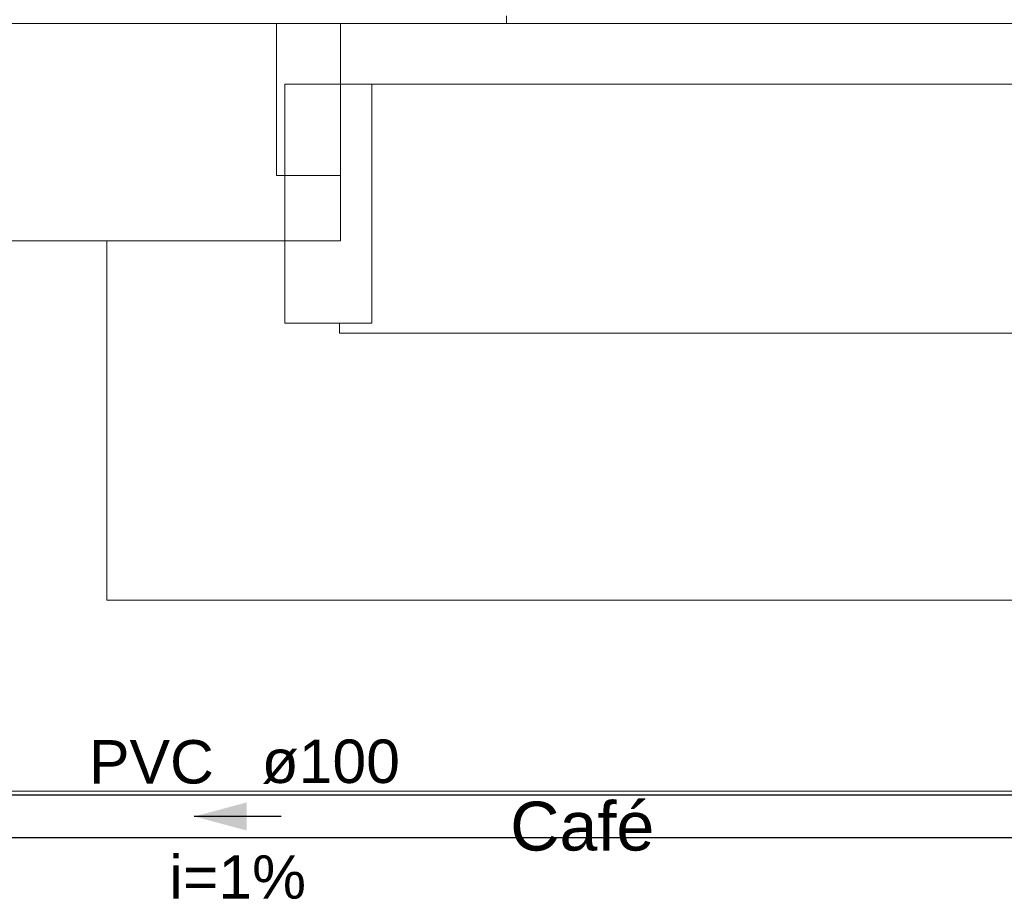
# Model space of a CAD drawing. Header units: millimetres. Extents: x -261 to 187, y -214 to 106.
# Tile 959 of 1056: x -212.66 to -210.39, y 19.57 to 21.57. Entities that reach past the tile are written whole.
import ezdxf

# ---------------------------------------------------------------- set-up
doc = ezdxf.new("R2010")
doc.units = ezdxf.units.MM
doc.header["$LTSCALE"] = 0.005
doc.header["$MEASUREMENT"] = 0
doc.linetypes.add('NULL', pattern=[0])
for name, color, linetype, lineweight in [('Ambiente-Textos', 9, 'Continuous', 5), ('AP-Condutos', 4, 'Continuous', 25), ('AP-Sentido conduto', 9, 'Continuous', 30), ('AP-Textos conduto', 7, 'Continuous', 9), ('IFC-Laje-Contorno', 9, 'Continuous', 5), ('IFC-Parede padrão-Contorno', 9, 'Continuous', 5), ('IFC-Parede-Contorno', 9, 'Continuous', 5), ('IFC-Pilar-Contorno', 9, 'Continuous', 5)]:
    doc.layers.add(name, color=color, linetype=linetype, lineweight=lineweight)
doc.styles.add('Arial', font='arial.ttf')

msp = doc.modelspace()

# ---------------------------------------------------------------- hatches: boundary and pattern name
at = {"layer": 'AP-Sentido conduto', "linetype": 'Continuous'}
msp.add_hatch(color=7, dxfattribs=at).paths.add_polyline_path([(-212.2601, 19.7305), (-212.1391, 19.6981), (-212.1391, 19.7629)])

# ---------------------------------------------------------------- linework, layer by layer
at = {"layer": 'AP-Condutos'}
for p, q in [((-202.2869, 19.7796), (-221.8937, 19.7796)), ((-202.2869, 19.6814), (-221.8937, 19.6814))]:
    msp.add_line(p, q, dxfattribs=at)
at = {"layer": 'AP-Sentido conduto'}
msp.add_lwpolyline([(-212.0597, 19.7305), (-212.2601, 19.7305)], dxfattribs=at)
at = {"layer": 'IFC-Laje-Contorno', "lineweight": 5}
for p, q in [((-211.5402, 21.5593), (-211.5402, 21.5775)), ((-211.8508, 21.4195), (-208.4393, 21.4195)), ((-210.6659, 21.4195), (-210.6659, 21.4196)), ((-212.462, 20.2293), (-212.462, 21.0584)), ((-211.9251, 20.8454), (-211.9251, 20.8685)), ((-211.9251, 20.8454), (-208.3083, 20.8454)), ((-212.462, 20.2293), (-209.9021, 20.2293)), ((-212.8928, 19.7885), (-209.9021, 19.7885))]:
    msp.add_line(p, q, dxfattribs=at)
at = {"layer": 'IFC-Parede padrão-Contorno', "lineweight": 5}
for p, q in [((-214.3106, 21.5593), (-211.9226, 21.5593)), ((-211.9226, 21.3713), (-211.9226, 21.5593)), ((-211.9226, 21.0584), (-211.9226, 21.3713)), ((-212.8928, 21.0584), (-211.9226, 21.0584))]:
    msp.add_line(p, q, dxfattribs=at)
at = {"layer": 'IFC-Parede-Contorno', "lineweight": 5}
for p, q in [((-212.0704, 21.4327), (-212.0704, 21.5593)), ((-212.0704, 21.5593), (-208.8831, 21.5593)), ((-212.0704, 21.2087), (-212.0704, 21.4327)), ((-211.9226, 21.4195), (-211.9226, 21.4196)), ((-211.9226, 21.2593), (-211.9226, 21.4196)), ((-211.9087, 21.4196), (-211.0866, 21.4196)), ((-211.0866, 21.4196), (-208.4393, 21.4196)), ((-212.0704, 21.2087), (-211.9703, 21.2087)), ((-211.9703, 21.2087), (-211.9226, 21.2087))]:
    msp.add_line(p, q, dxfattribs=at)
at = {"layer": 'IFC-Pilar-Contorno', "lineweight": 5}
for p, q in [((-212.0512, 21.2965), (-212.0512, 21.4195)), ((-212.0512, 21.4195), (-212.0416, 21.4195)), ((-212.0416, 21.4195), (-211.9087, 21.4195)), ((-211.8508, 21.018), (-211.8508, 21.4196)), ((-212.0512, 20.8949), (-212.0512, 21.2965)), ((-211.8508, 20.9915), (-211.8508, 21.018)), ((-211.8508, 20.8685), (-211.8508, 20.9915)), ((-212.0512, 20.8685), (-212.0512, 20.8949)), ((-212.0512, 20.8685), (-212.0064, 20.8685)), ((-212.0064, 20.8685), (-211.8604, 20.8685)), ((-211.8604, 20.8685), (-211.8508, 20.8685))]:
    msp.add_line(p, q, dxfattribs=at)

# ---------------------------------------------------------------- texts
at = {"layer": 'Ambiente-Textos', "linetype": 'NULL', "lineweight": 5, "insert": (-211.3653, 19.6503), "char_height": 0.11271, "width": 0.695177, "attachment_point": 8, "line_spacing_factor": 0.9, "style": 'Arial'}
msp.add_mtext('Café', dxfattribs=at)
at = {"layer": 'AP-Textos conduto', "linetype": 'NULL', "char_height": 0.10019, "line_spacing_factor": 0.6, "style": 'Arial'}
for s, insert, width, attachment_point in [('PVC', (-212.215, 19.805), 0.575792, 9), ('ø100', (-212.1048, 19.805), 0.637953, 7), ('i=1%', (-212.1599, 19.5398), 0.630163, 8)]:
    msp.add_mtext(s, dxfattribs=dict(at, insert=insert, width=width, attachment_point=attachment_point))

doc.saveas('drawing.dxf')
